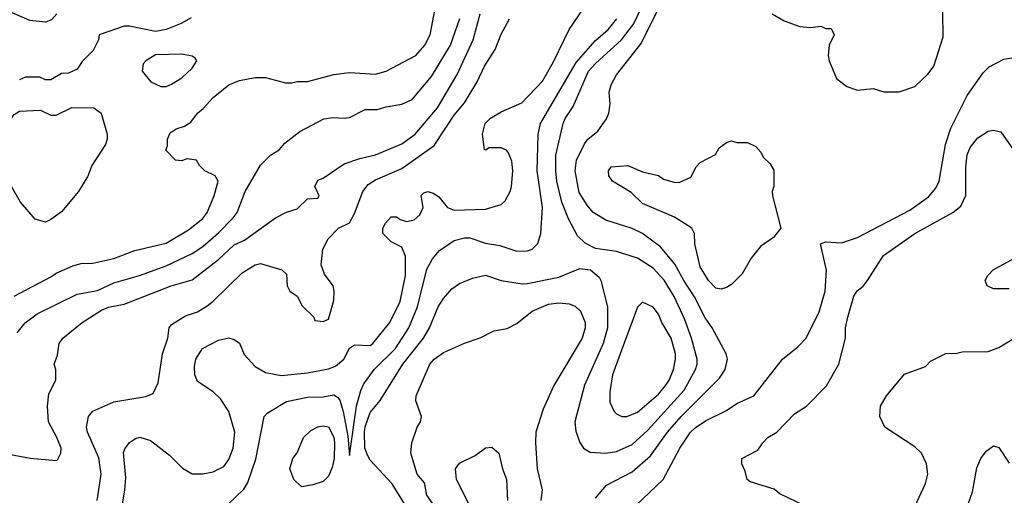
# Model space of a CAD drawing. Header units: inches. Extents: x 1793389 to 1900389, y 320802 to 470796.
# Tile 680 of 752: x 1864931 to 1868691, y 444809 to 446627. Entities that reach past the tile are written whole.
import ezdxf

# ---------------------------------------------------------------- set-up
doc = ezdxf.new("R2010")
doc.units = ezdxf.units.IN
doc.header["$MEASUREMENT"] = 0
doc.layers.add('B8464', color=7, linetype='Continuous')

msp = doc.modelspace()

# ---------------------------------------------------------------- linework, layer by layer
at = {"layer": 'B8464', "color": 2}
for points, elevation in [([(1866454.5, 444690), (1866353.1, 444853.1), (1866270, 444944), (1866260.1, 444960.1), (1866248.6, 444990), (1866247.9, 445052.1), (1866250, 445071.3), (1866270, 445126), (1866307.8, 445172.2), (1866394, 445310), (1866473.6, 445410), (1866496.2, 445450), (1866529.7, 445530.3), (1866550, 445561), (1866581.5, 445598.5), (1866610, 445618.8), (1866660.2, 445639.8), (1866709.3, 445650.7), (1866770, 445630.6), (1866850, 445618), (1866870, 445619.1), (1866990, 445643), (1867070, 445676), (1867110.7, 445670.7), (1867143.5, 445643.5), (1867150.5, 445630.5), (1867175.5, 445530), (1867175.8, 445450), (1867159.3, 445390), (1867088, 445230), (1867050.7, 445090), (1867054.4, 445054.4), (1867070.6, 445010.6), (1867084.7, 444990), (1867110, 444974.8), (1867170, 444970.7), (1867210, 444976.3), (1867270, 445003), (1867330, 445058), (1867468.5, 445211.5), (1867512, 445290), (1867518.4, 445310), (1867518.4, 445330), (1867496.9, 445410), (1867470, 445484), (1867430, 445569.2), (1867392.2, 445632.2), (1867350, 445677), (1867290, 445716.2), (1867210, 445741.2), (1867130, 445753.2), (1867090, 445773.2), (1867061.2, 445801.2), (1867026.6, 445866.6), (1867001.6, 445930), (1866982.4, 446010), (1866978.3, 446050), (1866978, 446110), (1867007, 446230), (1867014.5, 446250), (1867045.1, 446294.9), (1867103.6, 446430), (1867130, 446460.4), (1867229.8, 446550.2), (1867274.7, 446610), (1867389.3, 446850)], 350), ([(1867130, 444798), (1867172.1, 444847.9), (1867270, 444899.1), (1867340.1, 444959.9), (1867405.6, 445050), (1867457.6, 445110), (1867603.3, 445256.7), (1867625.2, 445290), (1867634, 445330), (1867629, 445350), (1867576, 445450), (1867548.2, 445488.2), (1867508.3, 445568.3), (1867467.8, 445630), (1867433.4, 445693.4), (1867378.6, 445758.6), (1867310, 445809.5), (1867270, 445829.5), (1867170, 445860.9), (1867121.2, 445890), (1867097.7, 445917.7), (1867067.2, 445967.2), (1867052, 446050), (1867057, 446090), (1867087.5, 446152.5), (1867101.2, 446170), (1867139.1, 446200.9), (1867172, 446248), (1867180.9, 446270), (1867185.6, 446305.6), (1867182, 446350), (1867190, 446378), (1867210, 446416), (1867303.8, 446536.2), (1867410, 446750.6)], 346), ([(1864869.4, 444970.6), (1864970.9, 444950.9), (1865070, 444942), (1865074.6, 444945.4), (1865088, 444970), (1865088.7, 444990), (1865073.2, 445030), (1865041.2, 445090), (1865037.2, 445150), (1865042.7, 445197.3), (1865068.7, 445250), (1865068.7, 445290), (1865062, 445310), (1865074.6, 445345.4), (1865082, 445390), (1865095.3, 445410), (1865169, 445470), (1865243.5, 445516.5), (1865270, 445528), (1865330, 445539.3), (1865509.7, 445610.3), (1865590, 445633.4), (1865689.7, 445710.3), (1865750, 445767.3), (1865790, 445784.9), (1865908, 445870), (1865950, 445892), (1865990, 445904.7), (1866030, 445942), (1866070, 445944.7), (1866074.6, 445954.6), (1866058, 445990), (1866070, 446014), (1866090, 446022), (1866170, 446076), (1866230, 446097.3), (1866290, 446110.7), (1866390, 446153), (1866441.2, 446190), (1866527, 446290), (1866601.7, 446418.3), (1866662.4, 446550), (1866689.6, 446650)], 366), ([(1865072.4, 446650), (1865052.8, 446627.2), (1865030, 446617.4), (1864970, 446624), (1864890, 446658.3)], 370), ([(1864910, 445570.7), (1865050, 445644), (1865070, 445658.8), (1865134, 445686), (1865165.1, 445694.9), (1865210, 445696.3), (1865290, 445714), (1865370, 445744.9), (1865490, 445773), (1865575.6, 445824.4), (1865630, 445867.7), (1865646.6, 445890), (1865673.6, 445953.6), (1865689, 446010), (1865678, 446030), (1865638, 446050), (1865618, 446070), (1865606, 446090), (1865570, 446095.3), (1865548.4, 446088.4), (1865526, 446090), (1865488.9, 446128.9), (1865495.3, 446144.7), (1865495.3, 446170), (1865505.6, 446194.4), (1865528, 446210), (1865560.2, 446219.8), (1865584.7, 446235.3), (1865609.5, 446270.5), (1865632.1, 446287.9), (1865669.6, 446330.4), (1865730, 446378.8), (1865770, 446394.8), (1865830, 446406.8), (1865870, 446406), (1865946.4, 446386.4), (1865970, 446386), (1865990, 446390.8), (1866030, 446390.8), (1866130, 446417.3), (1866190, 446426), (1866290, 446419.1), (1866330, 446430.7), (1866444, 446490), (1866478, 446530), (1866498, 446570), (1866518, 446670)], 374), ([(1865585.5, 446634.5), (1865547.1, 446612.9), (1865490.3, 446589.7), (1865450, 446582.6), (1865350, 446602.9), (1865330, 446602), (1865234, 446570), (1865232, 446550), (1865211.3, 446510), (1865170, 446468), (1865150, 446438), (1865116.9, 446423.1), (1865090, 446422), (1865050, 446398), (1865030, 446398), (1865007.3, 446407.3), (1864952.7, 446407.3), (1864930, 446398)], 374), ([(1865306.8, 444673.2), (1865331.8, 444830), (1865336.2, 444876.2), (1865327.3, 444972.7), (1865332.5, 444987.5), (1865350, 445011.3), (1865373.6, 445026.4), (1865390, 445031), (1865430, 445018.8), (1865502.5, 444962.5), (1865553.2, 444913.2), (1865590, 444891), (1865630, 444890.8), (1865670, 444898.8), (1865710, 444918.8), (1865730, 444946), (1865746, 444990), (1865752.3, 445050), (1865729.5, 445129.5), (1865698, 445178), (1865670, 445205.2), (1865610, 445244), (1865599.3, 445270), (1865598, 445302), (1865604, 445330), (1865629.2, 445370), (1865690, 445402.8), (1865730, 445411), (1865750, 445404.7), (1865770.7, 445390.7), (1865787.9, 445347.9), (1865830, 445301), (1865870, 445278.8), (1865930, 445267.3), (1866030, 445278), (1866110, 445293), (1866136.9, 445303.1), (1866169.2, 445330), (1866190, 445371.3), (1866210, 445384.7), (1866270, 445382), (1866279.3, 445390), (1866344.5, 445470), (1866384.5, 445550), (1866404.5, 445650), (1866404, 445724), (1866390, 445758), (1866350, 445778), (1866318, 445810), (1866318, 445830), (1866328, 445850), (1866350, 445874), (1866370, 445874), (1866384, 445864), (1866410, 445856.3), (1866438, 445862), (1866459.1, 445880.9), (1866472.3, 445910), (1866464.7, 445955.3), (1866474.6, 445965.4), (1866489.3, 445970.7), (1866510, 445964.7), (1866530, 445951.3), (1866564.7, 445910), (1866590, 445898.8), (1866710, 445902.8), (1866770, 445921), (1866785.6, 445934.4), (1866804, 445970), (1866809, 445990), (1866814, 446050), (1866810, 446086), (1866798, 446118), (1866790, 446128), (1866770, 446138), (1866722, 446138), (1866711.6, 446128.4), (1866706, 446130), (1866698, 446190), (1866709.2, 446230), (1866729.5, 446250.5), (1866770, 446274.8), (1866848.7, 446310), (1866927.5, 446392.5), (1866970, 446466), (1867029.2, 446590), (1867084, 446670)], 358), ([(1867804.7, 446650), (1867850, 446622.8), (1867910, 446601), (1867950, 446598), (1867990, 446602), (1868010, 446594), (1868030, 446594), (1868042, 446570), (1868022, 446530), (1868018, 446490), (1868022, 446470), (1868050, 446402), (1868090, 446371.3), (1868130, 446358), (1868190, 446364.7), (1868231.1, 446351.1), (1868290, 446351.3), (1868350, 446371.3), (1868400.2, 446419.8), (1868422, 446450), (1868458, 446562), (1868456.4, 446656.4)], 346), ([(1864921.2, 445430), (1864951.9, 445468.1), (1864997.2, 445502.8), (1865150, 445578), (1865227.5, 445592.5), (1865290, 445621.6), (1865388.7, 445650), (1865490, 445686), (1865590, 445733), (1865630, 445760.5), (1865690, 445813), (1865746.6, 445870), (1865760.9, 445890), (1865792.3, 445970), (1865850, 446070.8), (1865889, 446110), (1865922, 446130), (1865944.1, 446155.9), (1866000.7, 446199.3), (1866092.3, 446247.7), (1866126.6, 446253.4), (1866170, 446250.7), (1866190, 446254), (1866250, 446284), (1866295.5, 446284.5), (1866330, 446294.8), (1866390, 446304), (1866430, 446322.8), (1866503.7, 446410), (1866575.6, 446530), (1866611.9, 446631.9)], 370), ([(1865226.6, 444790), (1865242, 444890), (1865233.1, 444953.1), (1865189.4, 445050), (1865186.6, 445070), (1865193.2, 445110), (1865209.6, 445130.4), (1865290, 445166.8), (1865412.9, 445187.1), (1865441.2, 445198.8), (1865460.2, 445239.8), (1865476, 445350), (1865497.2, 445410), (1865502, 445450), (1865510, 445462), (1865564.1, 445495.9), (1865610, 445510.8), (1865646.8, 445533.2), (1865670, 445551), (1865780.1, 445659.9), (1865830, 445690.7), (1865850, 445694.8), (1865931.6, 445671.6), (1865950, 445654), (1865952, 445610), (1865962, 445590), (1865991.1, 445571.1), (1866010, 445534), (1866054, 445490), (1866058, 445478), (1866090, 445474), (1866110, 445482), (1866130, 445554), (1866132.3, 445590), (1866128.7, 445610), (1866094.6, 445654.6), (1866082, 445690), (1866089, 445750), (1866109.2, 445790), (1866148.7, 445830), (1866190, 445851.3), (1866210, 445886), (1866241.6, 445970), (1866262.3, 445997.7), (1866290, 446015.5), (1866390, 446058), (1866513.4, 446146.6), (1866590, 446262), (1866629.4, 446310), (1866678, 446390), (1866706.6, 446450), (1866747, 446513), (1866770, 446572), (1866802, 446630)], 362), ([(1865725.4, 444774.6), (1865787, 444833), (1865802, 444858), (1865833.1, 444946.9), (1865864, 445110), (1865876.5, 445123.5), (1865950, 445167.3), (1866030, 445183.8), (1866090, 445185.5), (1866130, 445193.4), (1866144.4, 445184.4), (1866152.9, 445172.9), (1866166.3, 445130), (1866184.1, 445035.9), (1866190, 444962), (1866217.3, 445150), (1866233.3, 445210), (1866245.1, 445234.9), (1866284.5, 445290), (1866365.6, 445370), (1866417.6, 445450), (1866449.7, 445530), (1866486.1, 445673.9), (1866506.9, 445713.1), (1866534.8, 445745.2), (1866590, 445782.8), (1866630, 445793.4), (1866650, 445793.4), (1866710, 445773.4), (1866764.5, 445764.5), (1866830, 445742.8), (1866870, 445744), (1866888, 445750), (1866910, 445772), (1866921.2, 445810), (1866927.3, 445910), (1866907.8, 446050), (1866911.3, 446188.7), (1866919.6, 446230), (1867056.4, 446463.6), (1867130, 446547.7), (1867178, 446590), (1867211.8, 446630)], 354), ([(1867284, 444770), (1867389, 444870), (1867452.3, 444990), (1867492.3, 445050), (1867510, 445067.7), (1867550, 445093.4), (1867630, 445134), (1867670, 445160.7), (1867735.3, 445190), (1867844, 445330), (1867903.2, 445376.8), (1867934, 445410), (1867984.5, 445510), (1868007, 445590), (1868012.7, 445670), (1867989, 445771), (1868010, 445778), (1868070, 445774.8), (1868130, 445794.8), (1868330, 445899.1), (1868401.2, 445950), (1868430, 445982.8), (1868442, 446010), (1868467, 446150), (1868487.5, 446212.5), (1868550, 446338), (1868610, 446424.7), (1868632.9, 446447.1), (1868690, 446476), (1868730, 446482.8)], 342), ([(1867930, 444768.7), (1867834.6, 444814.6), (1867812.9, 444832.9), (1867720.2, 444860.2), (1867709, 444870), (1867702, 444902), (1867688.7, 444930), (1867688.7, 444950), (1867750, 444982), (1867768.7, 445010), (1867788.7, 445030), (1867822, 445050), (1867890, 445121), (1867935.3, 445150), (1868012.5, 445227.5), (1868059, 445310), (1868085.2, 445410), (1868085.2, 445450), (1868093.2, 445490), (1868117.2, 445570), (1868129.5, 445590.5), (1868151.8, 445608.2), (1868169, 445630), (1868230, 445726), (1868349.2, 445810), (1868495.3, 445890), (1868525.6, 445914.4), (1868544.7, 445955.3), (1868544.1, 446064.1), (1868549.6, 446110.4), (1868561.2, 446138.8), (1868590, 446176), (1868630, 446201), (1868650, 446204.7), (1868678, 446198), (1868760.5, 446080.5)], 338), ([(1868710, 445598), (1868650, 445598), (1868626, 445610), (1868618, 445630), (1868628, 445650), (1868649.1, 445670.9), (1868730, 445716)], 334), ([(1866537.2, 444737.2), (1866486, 444810), (1866476.4, 444856.4), (1866449.3, 444890), (1866425.2, 444970), (1866428.7, 445010), (1866449, 445070), (1866461.2, 445090), (1866465.2, 445110), (1866444, 445170), (1866445.2, 445190), (1866497.2, 445310), (1866514, 445330), (1866550, 445354.8), (1866630, 445391), (1866690, 445411), (1866742, 445438), (1866792.9, 445447.1), (1866830, 445466), (1866887.5, 445512.5), (1866950, 445540.5), (1866990, 445544.9), (1867030, 445540.7), (1867052.5, 445532.5), (1867072.5, 445512.5), (1867090.4, 445470), (1867090.4, 445449.6), (1867079.1, 445410), (1866970.5, 445229.5), (1866930, 445138), (1866902, 445050), (1866900.5, 445010), (1866907.3, 444910), (1866926, 444830), (1866921, 444790)], 346), ([(1868342, 444750), (1868390, 444854), (1868399, 444890), (1868394, 444930), (1868375.3, 444970), (1868350, 444994), (1868235.3, 445070), (1868215.3, 445110), (1868219, 445150), (1868242, 445190), (1868310, 445272), (1868390, 445302), (1868410, 445322), (1868468.4, 445351.6), (1868510, 445352), (1868530, 445358), (1868630, 445358.8), (1868670, 445374.8), (1868729.5, 445410.5)], 334), ([(1866656.1, 444756.1), (1866599, 444870), (1866595.3, 444910), (1866610, 444932), (1866670, 444961), (1866710, 444991), (1866733.7, 444993.7), (1866761, 444970), (1866774.8, 444910), (1866790.6, 444870), (1866794.4, 444790)], 342), ([(1868535.9, 444724.1), (1868570, 444822), (1868586.3, 444913.7), (1868602, 444950), (1868622, 444978), (1868650, 444998), (1868670, 444992), (1868710, 444932)], 330)]:
    msp.add_lwpolyline(points, dxfattribs=dict(at, elevation=elevation))
for points, elevation in [([(1865550, 446495.3), (1865450, 446493.2), (1865412, 446470), (1865402, 446458), (1865398, 446430), (1865432, 446390), (1865470, 446371.3), (1865490, 446371.3), (1865510, 446381), (1865550, 446404.7), (1865590, 446442), (1865608, 446470), (1865600.4, 446480.4), (1865590, 446488)], 378), ([(1865030, 445853.2), (1864990, 445865.2), (1864934.5, 445930), (1864899.5, 445990), (1864871.7, 446071.7), (1864863.7, 446150), (1864870, 446192), (1864890, 446238), (1864910, 446264.7), (1864930, 446278), (1865010, 446282), (1865050, 446262), (1865070, 446262), (1865130, 446292), (1865214, 446290), (1865242, 446270), (1865264.7, 446190), (1865264.7, 446170), (1865258, 446150), (1865206.8, 446070), (1865190.5, 446029.5), (1865154.8, 445970), (1865090, 445893.2), (1865050, 445864)], 374), ([(1867670, 446158), (1867710, 446158), (1867742, 446142), (1867761, 446121), (1867770, 446102), (1867796.9, 446076.9), (1867811.6, 446051.6), (1867811.1, 445991.1), (1867804.7, 445970), (1867805.4, 445954.6), (1867838, 445830), (1867810, 445795.3), (1867759.8, 445760.2), (1867724.5, 445715.5), (1867690, 445655.3), (1867650, 445615.3), (1867630, 445604), (1867610, 445597.2), (1867590, 445601.2), (1867561.2, 445630), (1867530, 445682), (1867509.2, 445770), (1867508.7, 445810), (1867498, 445830), (1867432.1, 445872.1), (1867310, 445925.2), (1867266.8, 445966.8), (1867195.3, 446010), (1867181.2, 446030), (1867179, 446050), (1867190, 446064.7), (1867254, 446070), (1867310, 446046), (1867370, 446031.3), (1867390, 446018), (1867430, 446006), (1867450, 446004.7), (1867494.6, 446025.4), (1867514.6, 446065.4), (1867530, 446082), (1867588.4, 446111.6), (1867602, 446138), (1867630, 446158), (1867650, 446164.7)], 342), ([(1867310, 445548), (1867290, 445528), (1867223.8, 445350), (1867195.5, 445270), (1867184.5, 445204.5), (1867185.2, 445165.2), (1867201, 445130), (1867210, 445121), (1867230, 445111), (1867250, 445110.8), (1867290, 445127.7), (1867370, 445195.5), (1867398.4, 445230), (1867411.6, 445250), (1867427.6, 445290), (1867435.6, 445330), (1867435.1, 445350), (1867418.4, 445410), (1867382.7, 445470), (1867370, 445502), (1867350, 445528.7)], 354), ([(1866010, 444842), (1866004.7, 444844.7), (1865978, 444870), (1865962, 444910), (1865974, 444950), (1865990, 444972), (1866015.3, 445030), (1866043.2, 445056.8), (1866070, 445071), (1866090, 445074.8), (1866110, 445071), (1866130, 445032), (1866133.1, 445010), (1866131.7, 444950), (1866124.5, 444915.5), (1866110, 444882), (1866090, 444862), (1866050, 444849)], 350)]:
    msp.add_lwpolyline(points, close=True, dxfattribs=dict(at, elevation=elevation))

doc.saveas('drawing.dxf')
